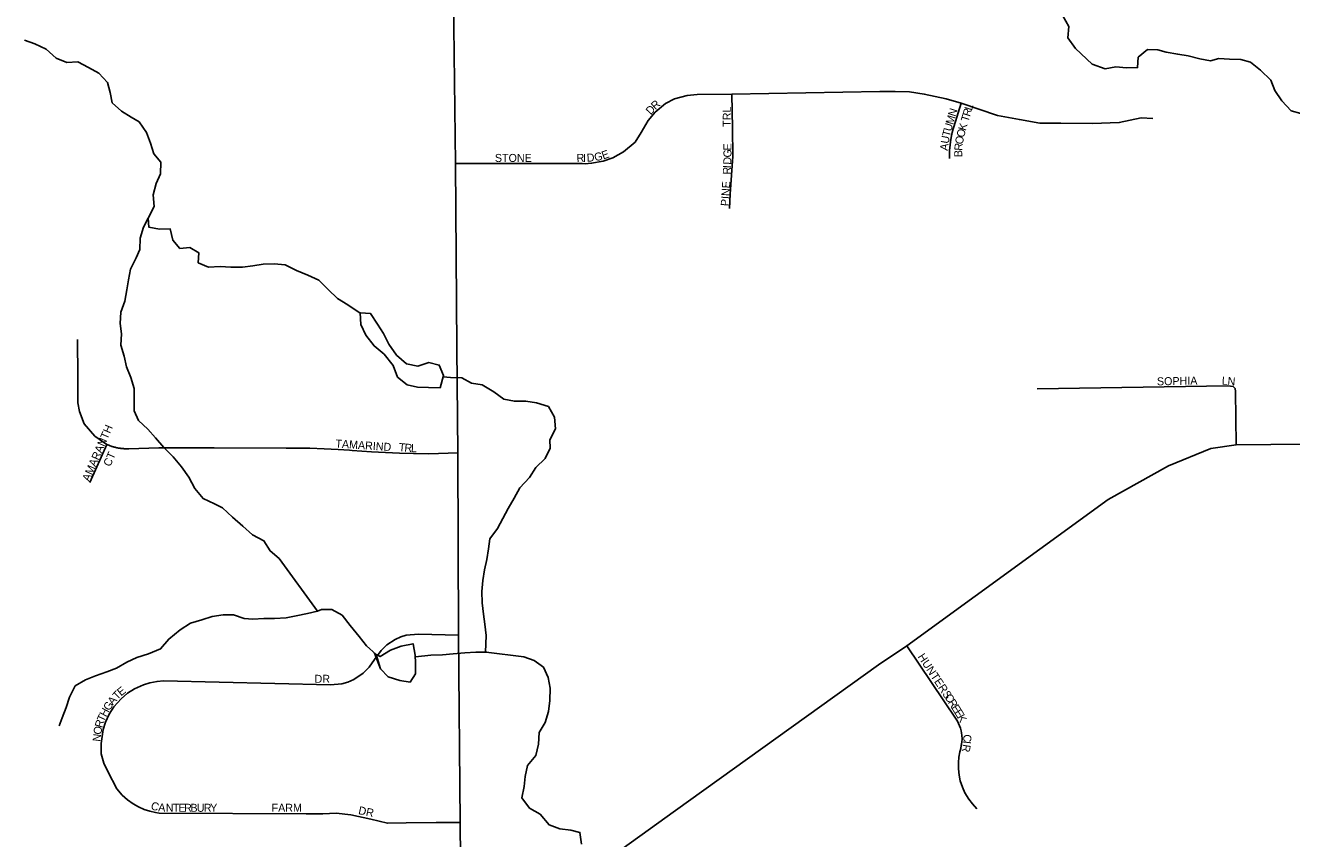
# Model space of a CAD drawing. Extents: x 1985906 to 2277390, y 930619 to 1324581.
# Drawn here: x 2168256 to 2176166, y 1170234 to 1175311 of the extents above; entities that cross this region are included whole.
import ezdxf

# ---------------------------------------------------------------- set-up
doc = ezdxf.new("R2010")
doc.units = 0
for name, color, linetype in [('GM_X_Minor_Lake', 7, 'Continuous'), ('GM_X_Minor_River', 7, 'Continuous'), ('GM_X_State_Route', 7, 'Continuous'), ('GM_X_Township_Road', 7, 'Continuous'), ('GM_X_Township_Subdivision', 7, 'Continuous'), ('GM_X_Township_Subdivision_Text', 7, 'Continuous')]:
    doc.layers.add(name, color=color, linetype=linetype)

msp = doc.modelspace()

# ---------------------------------------------------------------- linework, layer by layer
at = {"layer": 'GM_X_Minor_Lake'}
for points in [[(2170347.1, 1173519), (2170352, 1173444.6), (2170383.1, 1173377), (2170434.3, 1173309.8), (2170497.1, 1173258.8), (2170554.2, 1173187.6), (2170581.5, 1173116), (2170642.2, 1173066.9), (2170706.4, 1173052), (2170774.3, 1173051.2), (2170846.3, 1173048.5)], [(2170347.3, 1173516.8), (2170352, 1173444.6), (2170383.1, 1173377), (2170434.3, 1173309.8), (2170497.1, 1173258.8), (2170554.2, 1173187.6), (2170581.5, 1173116), (2170642.2, 1173066.9), (2170706.4, 1173052), (2170774.3, 1173051.2), (2170846.3, 1173048.5)], [(2170846.3, 1173048.5), (2170868.9, 1173125), (2170841.8, 1173190.6), (2170775.6, 1173207.5), (2170708.1, 1173184.3), (2170637.9, 1173199.1), (2170575.1, 1173252.1), (2170525.9, 1173321.4), (2170492.8, 1173386.9), (2170455.8, 1173446.4), (2170412.7, 1173511.8), (2170347.3, 1173516.8)], [(2170846.3, 1173048.5), (2170868.9, 1173125), (2170841.8, 1173190.6), (2170775.6, 1173207.5), (2170708.1, 1173184.3), (2170637.9, 1173199.1), (2170575.1, 1173252.1), (2170525.9, 1173321.4), (2170492.8, 1173386.9), (2170455.8, 1173446.4), (2170412.7, 1173511.8), (2170348.7, 1173516.6)], [(2170438, 1171391.2), (2170473.7, 1171294.8), (2170522.5, 1171243.5), (2170594.8, 1171220.7), (2170658.9, 1171211.8), (2170693.9, 1171262.5), (2170692.7, 1171332.6)], [(2170692.7, 1171332.6), (2170691.8, 1171380.7), (2170678.6, 1171450.6), (2170603, 1171435.3), (2170537.5, 1171410.1), (2170472.3, 1171370.9), (2170447.9, 1171383.8)], [(2170447.9, 1171383.8), (2170473.7, 1171294.8), (2170522.5, 1171243.5), (2170594.8, 1171220.7), (2170658.9, 1171211.8), (2170693.9, 1171262.5), (2170692.7, 1171332.6)]]:
    msp.add_lwpolyline(points, dxfattribs=at)
at = {"layer": 'GM_X_Minor_River'}
for points in [[(2174736.2, 1175370.7), (2174773.3, 1175305.2), (2174768.6, 1175233), (2174815.7, 1175167.7), (2174919, 1175069.6)], [(2168251.6, 1175219.1), (2168315.9, 1175196.2), (2168386.4, 1175163.4), (2168449.3, 1175106.4), (2168515.7, 1175079.5), (2168583.6, 1175082.7), (2168650.1, 1175047.8), (2168714.6, 1175012.8), (2168769.6, 1174953.7), (2168786.7, 1174891.9), (2168797.8, 1174828), (2168856.6, 1174774.9), (2168917.2, 1174737.9), (2168967.6, 1174708.7), (2169012.7, 1174643.4), (2169037.9, 1174575.7), (2169059, 1174509.9), (2169101.9, 1174456.6), (2169101.2, 1174384.4), (2169074.3, 1174323.9), (2169055.5, 1174253.4), (2169060.8, 1174181.4), (2169024.1, 1174108.6)], [(2176222.3, 1174760.3), (2176162, 1174778.3), (2176103.6, 1174840.5), (2176061.4, 1174904.7), (2176035.1, 1174968.9), (2175970.8, 1175031.1), (2175908.4, 1175081.2), (2175848.1, 1175097.2), (2175777.8, 1175101.1), (2175711.5, 1175105), (2175659.3, 1175088.9), (2175593, 1175102.9), (2175518.6, 1175120.9), (2175454.3, 1175130.8), (2175381.9, 1175144.8), (2175329.7, 1175158.8), (2175265.4, 1175160.7), (2175207.2, 1175112.4), (2175203.3, 1175048.2), (2175135, 1175046.1), (2175068.7, 1175052), (2175000.4, 1175039.9), (2174919.6, 1175069)], [(2169024.1, 1174108.6), (2168995.1, 1174052), (2168972.4, 1173983.4), (2168971.7, 1173911.3), (2168948.6, 1173860.8), (2168913.9, 1173790.1), (2168901.1, 1173723.7), (2168890.2, 1173659.4), (2168877.5, 1173589.1), (2168852.7, 1173520.5), (2168847.9, 1173450.3), (2168857, 1173386.3), (2168852.3, 1173314.1), (2168873.5, 1173246.4), (2168888.6, 1173180.5), (2168915.8, 1173112.9), (2168934.9, 1173045.1), (2168936.1, 1172977), (2168935.4, 1172904.8), (2168962.4, 1172845.2), (2169021.3, 1172790.1), (2169068.2, 1172736.8), (2169121.2, 1172675.7), (2169180.1, 1172618.6), (2169231.2, 1172555.4), (2169278.2, 1172490.1), (2169315.4, 1172420.6), (2169366.5, 1172357.4), (2169436.9, 1172324.5), (2169487.3, 1172299.4), (2169550.3, 1172240.4), (2169615.2, 1172185.4), (2169676, 1172130.3), (2169746.6, 1172093.5), (2169785.6, 1172030.1), (2169842.4, 1171983)], [(2169024.1, 1174108.6), (2169027.1, 1174052.5), (2169095.2, 1174039.7), (2169161.1, 1174040.9), (2169178.3, 1173971), (2169221.2, 1173917.7), (2169283, 1173924.8), (2169339.5, 1173891.7), (2169336.6, 1173829.5), (2169401, 1173802.6), (2169472.8, 1173805.9), (2169538.8, 1173801), (2169612.7, 1173802.3), (2169676.5, 1173809.4), (2169742.2, 1173820.6), (2169810.1, 1173821.8), (2169880.1, 1173817), (2169950.6, 1173780.2), (2170021, 1173751.3), (2170089.5, 1173720.5), (2170148.4, 1173663.4), (2170205.4, 1173606.3), (2170270, 1173567.3), (2170347.1, 1173515.3)], [(2171130.4, 1171398.4), (2171135.1, 1171502.7), (2171125.9, 1171572.6), (2171118.8, 1171636.6), (2171109.5, 1171706.6), (2171108.3, 1171776.7), (2171113.1, 1171844.9), (2171123.9, 1171913.2), (2171138.7, 1171977.6), (2171149.6, 1172043.9), (2171158.5, 1172106.2), (2171205.2, 1172171.1), (2171238.1, 1172231.8), (2171273, 1172294.5), (2171309.8, 1172359.3), (2171344.6, 1172424), (2171405.4, 1172489.2), (2171444.2, 1172552), (2171503.2, 1172607.1), (2171534, 1172671.8), (2171533.1, 1172723.9), (2171567.8, 1172792.6), (2171560.6, 1172864.6), (2171523.4, 1172932.1), (2171449.1, 1172954.8), (2171383, 1172965.7), (2171311.1, 1172964.4), (2171245, 1172977.3), (2171182.3, 1173024.3), (2171109.6, 1173067.1), (2171043.5, 1173078), (2170983, 1173111), (2170911.1, 1173113.7), (2170866.3, 1173116.9)], [(2169842.4, 1171983), (2170081.9, 1171654.6), (2170018.2, 1171639.4), (2169948.5, 1171626.2), (2169884.9, 1171613.1), (2169813, 1171607.8), (2169745.1, 1171608.6), (2169677.3, 1171605.4), (2169623.3, 1171608.5), (2169557, 1171631.4), (2169491.1, 1171632.2), (2169423.3, 1171621), (2169357.8, 1171599.8), (2169288.3, 1171578.6), (2169223.1, 1171537.4), (2169152.2, 1171480), (2169101.3, 1171419), (2169026, 1171387.6), (2168952.5, 1171364.3), (2168889.1, 1171335.2), (2168825.8, 1171298), (2168764.3, 1171274.9), (2168694.8, 1171251.6), (2168631.4, 1171226.5), (2168568.1, 1171187.3), (2168531.4, 1171118.5), (2168510.6, 1171054), (2168485.7, 1170989.5), (2168466.6, 1170939.1)], [(2170081.9, 1171655.2), (2170105.7, 1171665.7), (2170171.6, 1171664.1), (2170236.1, 1171629.2), (2170285.2, 1171563.9), (2170342.3, 1171496.8), (2170387.3, 1171437.5), (2170448.1, 1171384.5)], [(2170692.7, 1171368.9), (2170789.7, 1171380.4), (2170861.6, 1171381.7), (2170929.4, 1171388.9), (2171001.2, 1171394.1), (2171071, 1171399.4), (2171138.9, 1171398.6)], [(2171135.3, 1171398.4), (2171369.1, 1171368.5), (2171435.5, 1171345.6), (2171492.1, 1171304.6), (2171521.2, 1171240.9), (2171534.4, 1171173.1), (2171531.7, 1171096.9), (2171524.9, 1171028.6), (2171504.1, 1170960.1), (2171465.3, 1170897.3), (2171460.6, 1170825.1), (2171445.9, 1170752.8), (2171393, 1170691.7), (2171378.3, 1170621.3), (2171371.4, 1170559.1), (2171356.6, 1170488.7), (2171405.7, 1170425.4), (2171472.3, 1170386.6), (2171527.4, 1170321.4), (2171595.7, 1170296.5), (2171663.8, 1170287.7), (2171719.9, 1170272.7), (2171729.2, 1170200.7)]]:
    msp.add_lwpolyline(points, dxfattribs=at)
at = {"layer": 'GM_X_State_Route'}
for points in [[(2172316.8, 1170409.1), (2173584.7, 1171319.4), (2173761.6, 1171437.7), (2175019.1, 1172350.6), (2175396.1, 1172560.6), (2175662, 1172669.9), (2175820, 1172691.7), (2176251.7, 1172696.3)], [(2168638.8, 1167745.7), (2170980.3, 1169432.4), (2171596.4, 1169891.9), (2172316.8, 1170409.1)]]:
    msp.add_lwpolyline(points, dxfattribs=at)
at = {"layer": 'GM_X_Township_Road'}
for points in [[(2170951.6, 1173298.4), (2170942.5, 1174448), (2170919.6, 1176328.5), (2170910.9, 1177372.3), (2170916.5, 1178805.3), (2170911.7, 1180021.3), (2170904.1, 1180552.9)], [(2170980.3, 1169432.4), (2170972, 1170336.1), (2170961.1, 1171505.5), (2170956.7, 1172642.4), (2170951.6, 1173298.4)]]:
    msp.add_lwpolyline(points, dxfattribs=at)
at = {"layer": 'GM_X_Township_Subdivision'}
for points in [[(2170942.5, 1174448), (2171734.9, 1174447.9), (2171753.3, 1174447.8), (2171771.7, 1174448.5), (2171793.5, 1174450.5), (2171866.5, 1174462.7), (2171925.4, 1174483.8), (2171992.8, 1174521.6), (2172064.4, 1174582.7), (2172102.2, 1174641.6), (2172146.4, 1174717.4), (2172190.6, 1174770), (2172253.8, 1174822.6), (2172310.6, 1174852.1), (2172390.6, 1174873.1), (2172451.6, 1174879.4), (2172668.4, 1174881.5), (2173592.8, 1174899.3), (2173689.4, 1174899.3), (2173778.1, 1174896.1), (2173871.5, 1174881.8), (2174007.7, 1174853.3), (2174101.1, 1174824.8), (2174329.2, 1174748.8), (2174465.4, 1174723.5), (2174592.1, 1174701.3), (2174725.1, 1174701.3), (2174921.5, 1174698.1), (2175089.4, 1174704.5), (2175225.6, 1174733), (2175298.4, 1174729.8)], [(2172653.7, 1174168.1), (2172657.9, 1174258.5), (2172674.7, 1174494.3), (2172672.6, 1174669), (2172668.4, 1174881.5)], [(2174028.4, 1174480.3), (2174028.2, 1174495.6), (2174028.5, 1174513.6), (2174029.2, 1174531.8), (2174030.3, 1174546.3), (2174032, 1174564.5), (2174034.6, 1174584.1), (2174037, 1174599.4), (2174041.3, 1174621.3), (2174046.2, 1174642.8), (2174052, 1174664.3), (2174056.3, 1174678.5), (2174101.1, 1174824.8)], [(2170956.7, 1172642.4), (2170776.1, 1172635.7), (2170681, 1172637.9), (2170593.8, 1172640.1), (2170506.5, 1172643.9), (2170419.1, 1172649.3), (2170297, 1172658), (2170281.5, 1172659), (2170209.5, 1172663.6), (2170121.8, 1172668), (2170033.4, 1172671.2), (2169885.8, 1172672.4), (2169435.9, 1172673.6), (2169177.5, 1172674.3), (2169090.1, 1172673.9), (2168965.1, 1172670.7), (2168902.1, 1172668.3), (2168894.6, 1172668.1), (2168889.3, 1172668.1), (2168884.1, 1172668.1), (2168878.9, 1172668.3), (2168873.6, 1172668.5), (2168868.4, 1172668.8), (2168863.1, 1172669.3), (2168857.9, 1172669.8), (2168852.7, 1172670.4), (2168847.5, 1172671.1), (2168842.3, 1172671.9), (2168837.1, 1172672.8), (2168832, 1172673.7), (2168826.8, 1172674.8), (2168821.7, 1172676), (2168816.6, 1172677.2), (2168811.5, 1172678.5), (2168806.5, 1172679.9), (2168803.4, 1172680.8), (2168801.4, 1172681.4), (2168796.4, 1172683), (2168791.4, 1172684.7), (2168786.5, 1172686.4), (2168781.6, 1172688.3), (2168776.7, 1172690.2), (2168771.8, 1172692.2), (2168765.4, 1172695), (2168689.8, 1172747.1), (2168623.9, 1172824.7), (2168593.5, 1172900.7), (2168585.1, 1172954.7), (2168585.1, 1173120.1), (2168581.7, 1173349.7)], [(2175820, 1172691.7), (2175815.6, 1173025.4), (2175813.3, 1173043.5), (2175801.1, 1173057.3), (2175767, 1173060.9), (2174575.4, 1173042.7)], [(2168659.4, 1172456.7), (2168765.4, 1172695)], [(2168730.2, 1170827.3), (2168742.1, 1170915.1), (2168756.5, 1170961), (2168780.3, 1171012.2), (2168809.8, 1171057.7), (2168854.4, 1171107.9), (2168894.6, 1171141.6), (2168938.2, 1171169.3), (2168995, 1171194.9), (2169033, 1171206.5), (2169079.3, 1171215.3), (2169119.7, 1171218.5), (2170163, 1171193.8), (2170232.7, 1171200.2), (2170270.5, 1171210.9), (2170307.7, 1171227), (2170366.6, 1171266.9), (2170403.8, 1171305.4), (2170437.1, 1171352.7), (2170478.3, 1171409.4), (2170513.2, 1171443.3), (2170566.5, 1171478.3), (2170602.6, 1171494.1), (2170634.6, 1171503.6), (2170711.1, 1171511.6), (2170961.1, 1171505.5)], [(2173761.6, 1171437.7), (2174070.3, 1170980), (2174078.4, 1170967), (2174085.9, 1170952.9), (2174092, 1170939.1), (2174097.2, 1170924.8), (2174101.8, 1170908.3), (2174104.7, 1170894), (2174106.8, 1170877.9), (2174107.8, 1170858.1), (2174106.7, 1170836.6), (2174102.6, 1170815.1), (2174099.2, 1170797.3), (2174093.7, 1170776.8), (2174087.4, 1170743.6), (2174084.1, 1170708.7), (2174084.2, 1170670.2), (2174088.7, 1170630.1), (2174096.1, 1170595.7), (2174109.3, 1170555.2), (2174124.7, 1170521.2), (2174149, 1170480.4), (2174171.7, 1170450.6), (2174200.1, 1170420.6)], [(2168730.2, 1170827.3), (2168728.8, 1170764.5), (2168747.3, 1170705.1), (2168771.8, 1170653.9), (2168826.8, 1170545.6), (2168861.3, 1170506.5), (2168893.7, 1170477.6), (2168930.5, 1170451.4), (2168964, 1170432.4), (2168998.1, 1170417.2), (2169032.9, 1170405.5), (2169070, 1170396.6), (2169091.4, 1170393.8), (2170010.8, 1170388.2), (2170114.9, 1170388.2), (2170197, 1170393.7), (2170290.1, 1170382.7), (2170413.4, 1170355.3), (2170517.4, 1170330.7), (2170635.2, 1170333.4), (2170821.4, 1170336.1), (2170972, 1170336.1)]]:
    msp.add_lwpolyline(points, dxfattribs=at)

# ---------------------------------------------------------------- texts
at = {"layer": 'GM_X_Township_Subdivision_Text'}
for s, rotation, p in [('D', 47.50431, (2172162.8, 1174749.6)), ('R', 42.3374, (2172191.7, 1174781.2)), ('TRL', 90, (2172662.6, 1174678)), ('N', 73.2861, (2174065.9, 1174738.7)), ('R', 72.91691, (2174156.4, 1174738.4)), ('L', 72.92909, (2174168.1, 1174776.2)), ('M', 73.41414, (2174050.8, 1174688.1)), ('T', 72.99973, (2174146.1, 1174704.8)), ('T', 75.69868, (2174030.3, 1174612.2)), ('U', 74.17168, (2174038.9, 1174645.9)), ('O', 75.88953, (2174119.4, 1174607.9)), ('K', 73.73629, (2174130, 1174650)), ('E', 89.97066, (2172667, 1174530.8)), ('A', 83.34122, (2174017.7, 1174526.9)), ('U', 79.78311, (2174022.7, 1174569.8)), ('R', 85.72234, (2174108.4, 1174527.4)), ('O', 78.8701, (2174111.1, 1174565.4)), ('STONE', 0.00001, (2171189.2, 1174458.6)), ('R', 0.68004, (2171699.8, 1174458.6)), ('I', 0.65553, (2171739.4, 1174459.1)), ('D', 3.77225, (2171764.3, 1174459.5)), ('G', 10.55541, (2171814.7, 1174463.2)), ('E', 19.64792, (2171866.3, 1174473.5)), ('D', 87.97743, (2172665, 1174440.9)), ('G', 89.41856, (2172666.6, 1174486.3)), ('B', 89.75711, (2174108.2, 1174488.8)), ('R', 87.81419, (2172662.6, 1174379.2)), ('I', 87.8193, (2172664.1, 1174418.8)), ('PINE', 86.31087, (2172649.5, 1174181.4)), ('SOPHIA', 1.14515, (2175325, 1173063.8)), ('L', 358.3603, (2175729.6, 1173068.2)), ('N', 354.96587, (2175764, 1173067.3)), ('AMARANTH', 66.61309, (2168655, 1172459.8)), ('TAMARIND', 356.23612, (2170191.7, 1172676.4)), ('T', 354.91193, (2170587.4, 1172654.4)), ('R', 354.89352, (2170622.4, 1172651.3)), ('L', 357.3081, (2170664.1, 1172647.6)), ('CT', 66.36918, (2168786.6, 1172552.9)), ('HUNTERS', 303.43906, (2173828.3, 1171370)), ('DR', 0.00001, (2170062.8, 1171207)), ('T', 45.8499, (2168830.7, 1171097.4)), ('E', 38.62993, (2168854, 1171121.5)), ('G', 57.66794, (2168781, 1171028.3)), ('A', 50.65061, (2168803.5, 1171064.2)), ('C', 302.13409, (2173995.5, 1171119.2)), ('R', 302.15492, (2174016.6, 1171085.6)), ('T', 65.64646, (2168746.5, 1170959.1)), ('H', 61.82209, (2168760.7, 1170990.4)), ('E', 302.16357, (2174037.7, 1171052.1)), ('E', 302.14437, (2174056.4, 1171022.3)), ('K', 298.72559, (2174074.7, 1170993.1)), ('O', 81.5546, (2168729.9, 1170881.1)), ('R', 73.55427, (2168736, 1170922.8)), ('N', 83.09731, (2168724.6, 1170837.8)), ('I', 263.78048, (2174115, 1170847.1)), ('C', 268.68866, (2174115.8, 1170885.5)), ('R', 260.82914, (2174112.7, 1170825.9)), ('C', 343.55428, (2169036.1, 1170419)), ('A', 355.11648, (2169084.9, 1170405.8)), ('N', 0.03786, (2169133.5, 1170401.8)), ('T', 0.00001, (2169177.5, 1170401.9)), ('E', 0.00001, (2169212.6, 1170401.9)), ('R', 0.00001, (2169247.8, 1170401.9)), ('B', 0.00001, (2169287.4, 1170401.9)), ('U', 0.00001, (2169327, 1170401.9)), ('R', 0.00001, (2169371, 1170401.9)), ('Y', 0.00001, (2169410.6, 1170401.9)), ('FARM', 0.00001, (2169794.4, 1170401.9)), ('DR', 348.10496, (2170333.2, 1170388.4))]:
    msp.add_text(s, height=50, rotation=rotation, dxfattribs=at).set_placement(p)

doc.saveas('drawing.dxf')
